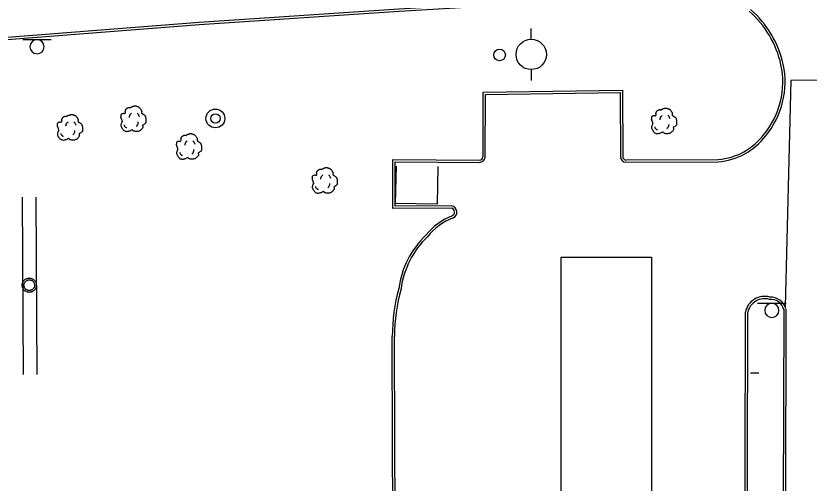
# Model space of a CAD drawing. Extents: x 2145380 to 2157287, y 139568 to 149130.
# Drawn here: x 2145904.9 to 2146114.3, y 142794.3 to 142917.6 of the extents above; entities that cross this region are included whole.
import ezdxf

# ---------------------------------------------------------------- set-up
doc = ezdxf.new("R2010")
doc.units = 0
for name, color, linetype in [('Default', 7, 'Continuous'), ('TOPO_Asphalt', 7, 'Continuous'), ('TOPO_Curb Back', 7, 'Continuous'), ('TOPO_Fence', 7, 'Continuous'), ('TOPO_Misc Line', 7, 'Continuous'), ('TOPO_Power Pole', 7, 'Continuous'), ('TOPO_San Manhole', 7, 'Continuous'), ('TOPO_Sign', 7, 'Continuous'), ('TOPO_Tree', 7, 'Continuous'), ('TOPO_Water Meter', 7, 'Continuous')]:
    doc.layers.add(name, color=color, linetype=linetype)

# ---------------------------------------------------------------- blocks, each defined once
blk = doc.blocks.new('TREE')
at = {"layer": 'TOPO_Tree'}
for points in [[(-14.1, -0.4), (-14.2, 0.5), (-14.4, 1.4), (-14.6, 2.3), (-14.8, 3.2), (-15.5, 4), (-15.7, 4.9), (-15.8, 5.6), (-15.7, 6.3), (-15.7, 7), (-15.6, 7.9), (-15.7, 8.8), (-15.1, 9.7), (-14.6, 10.4), (-13.8, 10.5), (-13, 10.7), (-12.2, 11), (-11.1, 10), (-10.4, 10.7), (-9.4, 11.7), (-10.3, 13.3), (-9.8, 14.4), (-9.6, 15.1), (-9.3, 15.9), (-8.8, 16.5), (-8.2, 17.3), (-7.5, 17.7), (-6.7, 18.1), (-6.1, 18.4), (-5.6, 18.6), (-5.1, 18.7), (-4.5, 18.7), (-4, 18.5), (-3.5, 18.1)], [(-4.2, 5.1), (-4.5, 6.1), (-4.3, 7.2), (-3.8, 8.2), (-3.3, 9.3), (-2.7, 10.3), (-1.6, 11)], [(-3.5, 17.6), (-3.1, 18.3), (-2.6, 18.8), (-1.9, 19.2), (-1, 19.7), (-0.2, 20), (0.7, 20.2), (1.6, 20.5), (2.5, 20.8), (3.4, 20.8), (4.1, 20.7), (4.8, 20.5), (5.5, 20.2), (6.4, 19.9), (7.3, 19.7), (8.2, 19.2), (9.4, 18.4), (10, 17.2), (10.8, 16), (11.2, 15.3), (11.6, 14.6), (11.9, 13.9), (12.2, 13.1), (11.4, 12), (11.9, 11.2), (12, 11), (12.2, 10.9), (12.4, 10.7), (12.9, 10.4), (13.5, 10), (14, 9.7), (14.7, 9.2), (15.4, 8.7), (16.1, 8.1), (16.7, 7.5), (16.9, 6.7), (17.1, 6), (17.6, 4.4), (17.7, 2.8), (17.7, 1.2), (17.7, -0.2), (17.8, -2.2), (16.6, -3), (15.5, -3.8), (14.3, -4.6), (13.2, -5.3)], [(5.9, 11.2), (6.5, 10.7), (7, 10.2), (7.4, 9.5), (7.9, 8.6), (8.3, 7.6), (8.5, 6.6)], [(13.2, -5.3), (13.3, -5.8), (13.4, -6.3), (13.4, -6.7), (13.8, -8.5), (12.2, -10), (10.8, -11.5), (10, -12.3), (9.1, -12.8), (8.2, -13.1), (6, -13.8), (3.3, -13.6), (1.3, -13.1), (0.5, -12.9), (-0.1, -11.4), (-0.8, -11.5), (-2, -11.6), (-3.3, -12.8), (-4.5, -13.1), (-6.1, -13.5), (-7.8, -14), (-9.3, -13.6), (-11.4, -13.1), (-12.8, -11.4), (-14.1, -9.4), (-15.3, -7.3), (-15.6, -5.1), (-15.1, -3), (-14.9, -1.9), (-13.9, -0.8), (-13.5, 0.1)], [(-11.4, -4.5), (-11.5, -5.4), (-11, -6.3), (-10.1, -7.2), (-9.3, -8), (-8.5, -8.3), (-7.7, -8.1)], [(4.8, -6.3), (5.7, -5.7), (6.3, -4.9), (6.8, -3.9), (7.4, -2.8), (7.6, -1.7), (7.5, -0.6)]]:
    blk.add_open_spline(points, degree=3, dxfattribs=at)
blk = doc.blocks.new('POWPOL')
at = {"layer": 'TOPO_Power Pole'}
for p, q in [((0, 10.16), (0, 17.34)), ((0, -10.16), (0, -17.34))]:
    blk.add_line(p, q, dxfattribs=at)
blk.add_circle((0, 0), 10.16, dxfattribs=at)
blk = doc.blocks.new('WTRMTR')
at = {"layer": 'Default'}
blk.add_circle((0, 0), 3.89, dxfattribs=at)
blk = doc.blocks.new('EXMHSS')
at = {"layer": 'Default'}
for radius in [6.3, 3.13]:
    blk.add_circle((0, 0), radius, dxfattribs=at)

msp = doc.modelspace()

# ---------------------------------------------------------------- linework, layer by layer
at = {"layer": 'TOPO_Asphalt'}
msp.add_lwpolyline([(2146143.08, 142900.75), (2146109.53, 142900.6), (2146108.01, 142840.92)], dxfattribs=at)
at = {"layer": 'TOPO_Curb Back'}
for points in [[(2146086.5, 142923.91), (2146062.14, 142922.81), (2146006.06, 142919.37), (2145953.33, 142915.85), (2145891.26, 142911.02)], [(2146086.5, 142923.31), (2146062.17, 142922.21), (2146006.1, 142918.78), (2145953.37, 142915.25), (2145891.26, 142910.41)], [(2146028.24, 142880.39), (2146028.29, 142897.5), (2146065.04, 142897.98), (2146065.11, 142880.53)], [(2146028.84, 142880.35), (2146028.89, 142896.91), (2146064.44, 142897.37), (2146064.51, 142880.52)], [(2146019.94, 142866.89), (2146004.47, 142866.83), (2146004.44, 142879.73), (2146027.3, 142879.54)], [(2146020, 142867.49), (2146005.07, 142867.43), (2146005.04, 142879.12), (2146027.32, 142878.94)], [(2146066, 142879), (2146090.34, 142879.11)], [(2146066.01, 142879.6), (2146090.32, 142879.71)], [(2146097.08, 142681.98), (2146097.28, 142717.51), (2146097.39, 142754.42), (2146097.51, 142839.55)], [(2146097.68, 142681.98), (2146097.88, 142717.51), (2146097.99, 142754.42), (2146098.11, 142839.48)], [(2146107.62, 142840.27), (2146107.48, 142789.13), (2146107.62, 142723.62), (2146107.63, 142673.26)], [(2146108.22, 142840.27), (2146108.08, 142789.13), (2146108.22, 142723.62), (2146108.23, 142673.27)], [(2146004.55, 142770.2), (2146004.37, 142804.39), (2146004.28, 142833.02)], [(2146005.15, 142770.2), (2146004.97, 142804.39), (2146004.88, 142833.02)]]:
    msp.add_lwpolyline(points, dxfattribs=at)
for centre, radius, start, end in [((2146081.55, 142899.22), 25.93, 12.2636, 49.2615), ((2146081.55, 142899.22), 26.53, 12.2607, 49.2739), ((2146085.59, 142900.2), 21.79, 320.5421, 12.0008), ((2146085.59, 142900.2), 22.39, 320.5716, 12.0044), ((2146088.87, 142896.65), 17, 274.8706, 322.7437), ((2146088.87, 142896.65), 17.6, 274.7913, 322.7062), ((2146027.23, 142880.56), 1.02, 273.891, 350.6907), ((2146027.23, 142880.56), 1.62, 272.9901, 352.579), ((2146066.06, 142880.54), 1.55, 180.7938, 267.8528), ((2146066.06, 142880.54), 0.948, 180.9488, 267.1836), ((2146019.67, 142865.86), 1.06, 295.1505, 75.5776), ((2146019.67, 142865.86), 1.66, 294.4006, 78.5222), ((2146026.33, 142849.09), 16.98, 111.4389, 141.1002), ((2146026.33, 142849.09), 16.38, 111.379, 141.2292), ((2146029.87, 142842.44), 24.09, 134.0509, 172.2175), ((2146029.87, 142842.44), 23.49, 133.9605, 172.3137), ((2146052.66, 142832.91), 48.38, 164.6678, 179.87), ((2146052.66, 142832.91), 47.78, 164.6202, 179.868), ((2146102.59, 142838.39), 5.21, 75.2145, 167.1409), ((2146102.59, 142838.39), 4.61, 74.0016, 166.331), ((2146104.17, 142839.25), 3.58, 15.2255, 95.0419), ((2146104.17, 142839.25), 4.18, 15.2255, 93.5061)]:
    msp.add_arc(centre, radius, start, end, dxfattribs=at)
at = {"layer": 'TOPO_Fence'}
msp.add_lwpolyline([(2146016.31, 142877.91), (2146016.11, 142867.91), (2146005.18, 142868.13), (2146005.37, 142877.94)], dxfattribs=at)
at = {"layer": 'TOPO_Misc Line'}
msp.add_lwpolyline([(2146048.92, 142690.32), (2146048.85, 142853.97), (2146072.68, 142853.98), (2146072.74, 142690.33)], close=True, dxfattribs=at)
at = {"layer": 'TOPO_Power Pole'}
for points in [[(2145906.59, 142846.56), (2145906.59, 142846.7), (2145906.61, 142846.83), (2145906.63, 142846.95), (2145906.67, 142847.08), (2145906.71, 142847.21), (2145906.76, 142847.33), (2145906.82, 142847.45), (2145906.88, 142847.57), (2145906.96, 142847.68), (2145907.04, 142847.78), (2145907.13, 142847.88), (2145907.23, 142847.97), (2145907.33, 142848.05), (2145907.44, 142848.13), (2145907.55, 142848.2), (2145907.67, 142848.25), (2145907.79, 142848.31), (2145907.91, 142848.35), (2145908.04, 142848.39), (2145908.18, 142848.41), (2145908.31, 142848.43), (2145908.44, 142848.43), (2145908.57, 142848.43), (2145908.7, 142848.42), (2145908.83, 142848.4), (2145908.95, 142848.37), (2145909.08, 142848.33), (2145909.2, 142848.28), (2145909.33, 142848.23), (2145909.44, 142848.16), (2145909.55, 142848.09), (2145909.66, 142848.01), (2145909.75, 142847.92), (2145909.85, 142847.82), (2145909.93, 142847.72), (2145910.01, 142847.61), (2145910.08, 142847.5), (2145910.15, 142847.39), (2145910.2, 142847.26), (2145910.24, 142847.14), (2145910.28, 142847.01), (2145910.31, 142846.88), (2145910.32, 142846.75), (2145910.33, 142846.61), (2145910.33, 142846.49), (2145910.32, 142846.36), (2145910.3, 142846.23), (2145910.27, 142846.1), (2145910.23, 142845.97), (2145910.19, 142845.85), (2145910.13, 142845.73), (2145910.08, 142845.61), (2145910, 142845.5), (2145909.92, 142845.39), (2145909.83, 142845.29), (2145909.74, 142845.2), (2145909.64, 142845.11), (2145909.53, 142845.03), (2145909.42, 142844.96), (2145909.31, 142844.9), (2145909.19, 142844.84), (2145909.06, 142844.79), (2145908.93, 142844.75), (2145908.81, 142844.73), (2145908.68, 142844.7), (2145908.54, 142844.7), (2145908.42, 142844.7), (2145908.29, 142844.7), (2145908.16, 142844.72), (2145908.02, 142844.75), (2145907.9, 142844.78), (2145907.78, 142844.83), (2145907.65, 142844.88), (2145907.53, 142844.95), (2145907.42, 142845.01), (2145907.31, 142845.09), (2145907.21, 142845.17), (2145907.12, 142845.27), (2145907.03, 142845.36), (2145906.95, 142845.47), (2145906.87, 142845.58), (2145906.81, 142845.69), (2145906.75, 142845.82), (2145906.7, 142845.94), (2145906.66, 142846.07), (2145906.63, 142846.19), (2145906.61, 142846.32), (2145906.59, 142846.45), (2145906.59, 142846.56)], [(2145907.06, 142846.56), (2145907.06, 142846.67), (2145907.08, 142846.79), (2145907.1, 142846.9), (2145907.14, 142847.01), (2145907.18, 142847.12), (2145907.23, 142847.22), (2145907.28, 142847.32), (2145907.35, 142847.41), (2145907.42, 142847.5), (2145907.5, 142847.58), (2145907.59, 142847.66), (2145907.69, 142847.73), (2145907.78, 142847.79), (2145907.88, 142847.84), (2145907.99, 142847.88), (2145908.1, 142847.92), (2145908.21, 142847.94), (2145908.32, 142847.96), (2145908.44, 142847.96), (2145908.55, 142847.96), (2145908.66, 142847.95), (2145908.78, 142847.93), (2145908.89, 142847.9), (2145908.99, 142847.86), (2145909.1, 142847.82), (2145909.19, 142847.76), (2145909.29, 142847.69), (2145909.38, 142847.62), (2145909.47, 142847.55), (2145909.54, 142847.46), (2145909.61, 142847.36), (2145909.67, 142847.27), (2145909.73, 142847.16), (2145909.78, 142847.06), (2145909.81, 142846.95), (2145909.84, 142846.84), (2145909.85, 142846.73), (2145909.86, 142846.61), (2145909.86, 142846.5), (2145909.85, 142846.4), (2145909.83, 142846.28), (2145909.81, 142846.17), (2145909.77, 142846.06), (2145909.72, 142845.95), (2145909.67, 142845.85), (2145909.61, 142845.76), (2145909.54, 142845.66), (2145909.46, 142845.58), (2145909.38, 142845.5), (2145909.28, 142845.43), (2145909.19, 142845.37), (2145909.09, 142845.31), (2145908.98, 142845.26), (2145908.88, 142845.22), (2145908.76, 142845.2), (2145908.65, 142845.17), (2145908.53, 142845.16), (2145908.43, 142845.16), (2145908.32, 142845.17), (2145908.21, 142845.19), (2145908.09, 142845.21), (2145907.98, 142845.25), (2145907.88, 142845.29), (2145907.78, 142845.34), (2145907.68, 142845.41), (2145907.58, 142845.47), (2145907.5, 142845.55), (2145907.42, 142845.63), (2145907.34, 142845.72), (2145907.28, 142845.82), (2145907.23, 142845.91), (2145907.18, 142846.01), (2145907.13, 142846.12), (2145907.1, 142846.24), (2145907.08, 142846.35), (2145907.06, 142846.46), (2145907.06, 142846.56)]]:
    msp.add_lwpolyline(points, dxfattribs=at)
at = {"layer": 'TOPO_Sign'}
for points in [[(2145906.76, 142911.35), (2145914.26, 142911.36)], [(2145910.51, 142911.35), (2145910.51, 142911.35)], [(2145908.65, 142909.48), (2145908.65, 142909.48)], [(2145912.38, 142909.48), (2145912.38, 142909.48)], [(2145910.51, 142907.62), (2145910.51, 142907.62)], [(2145906.95, 142822.98), (2145906.67, 142869.78)], [(2145910.54, 142823.01), (2145910.26, 142869.8)], [(2146100.74, 142841.79), (2146108.23, 142841.8)], [(2146104.49, 142841.79), (2146104.49, 142841.79)], [(2146102.62, 142839.92), (2146102.62, 142839.92)], [(2146106.36, 142839.92), (2146106.36, 142839.92)], [(2146104.49, 142838.06), (2146104.49, 142838.06)], [(2146101.09, 142823.37), (2146098.87, 142823.33)]]:
    msp.add_lwpolyline(points, dxfattribs=at)
for centre, start, end in [((2145910.51, 142909.48), 90, 180), ((2145910.51, 142909.48), 360, 90), ((2145910.51, 142909.48), 180, 270), ((2145910.51, 142909.48), 270, 0), ((2146104.49, 142839.92), 90, 180), ((2146104.49, 142839.92), 360, 90), ((2146104.49, 142839.92), 180, 270), ((2146104.49, 142839.92), 270, 0)]:
    msp.add_arc(centre, 1.87, start, end, dxfattribs=at)

# ---------------------------------------------------------------- block references
at = {"layer": 'TOPO_Power Pole', "xscale": 0.39370000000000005, "yscale": 0.3937000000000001}
msp.add_blockref('POWPOL', (2146040.96, 142907.44), dxfattribs=at)
at = {"layer": 'TOPO_San Manhole', "xscale": 0.39370000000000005, "yscale": 0.3937000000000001}
msp.add_blockref('EXMHSS', (2145957.59, 142890.56), dxfattribs=at)
at = {"layer": 'TOPO_Tree', "xscale": 0.19685000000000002, "yscale": 0.19685000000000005}
for p in [(2145935.77, 142889.79), (2146075.86, 142889.21), (2145919.02, 142887.51), (2145950.46, 142882.47), (2145986.29, 142873.51)]:
    msp.add_blockref('TREE', p, dxfattribs=at)
at = {"layer": 'TOPO_Water Meter', "xscale": 0.39370000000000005, "yscale": 0.3937000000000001}
msp.add_blockref('WTRMTR', (2146032.61, 142907.31), dxfattribs=at)

doc.saveas('drawing.dxf')
